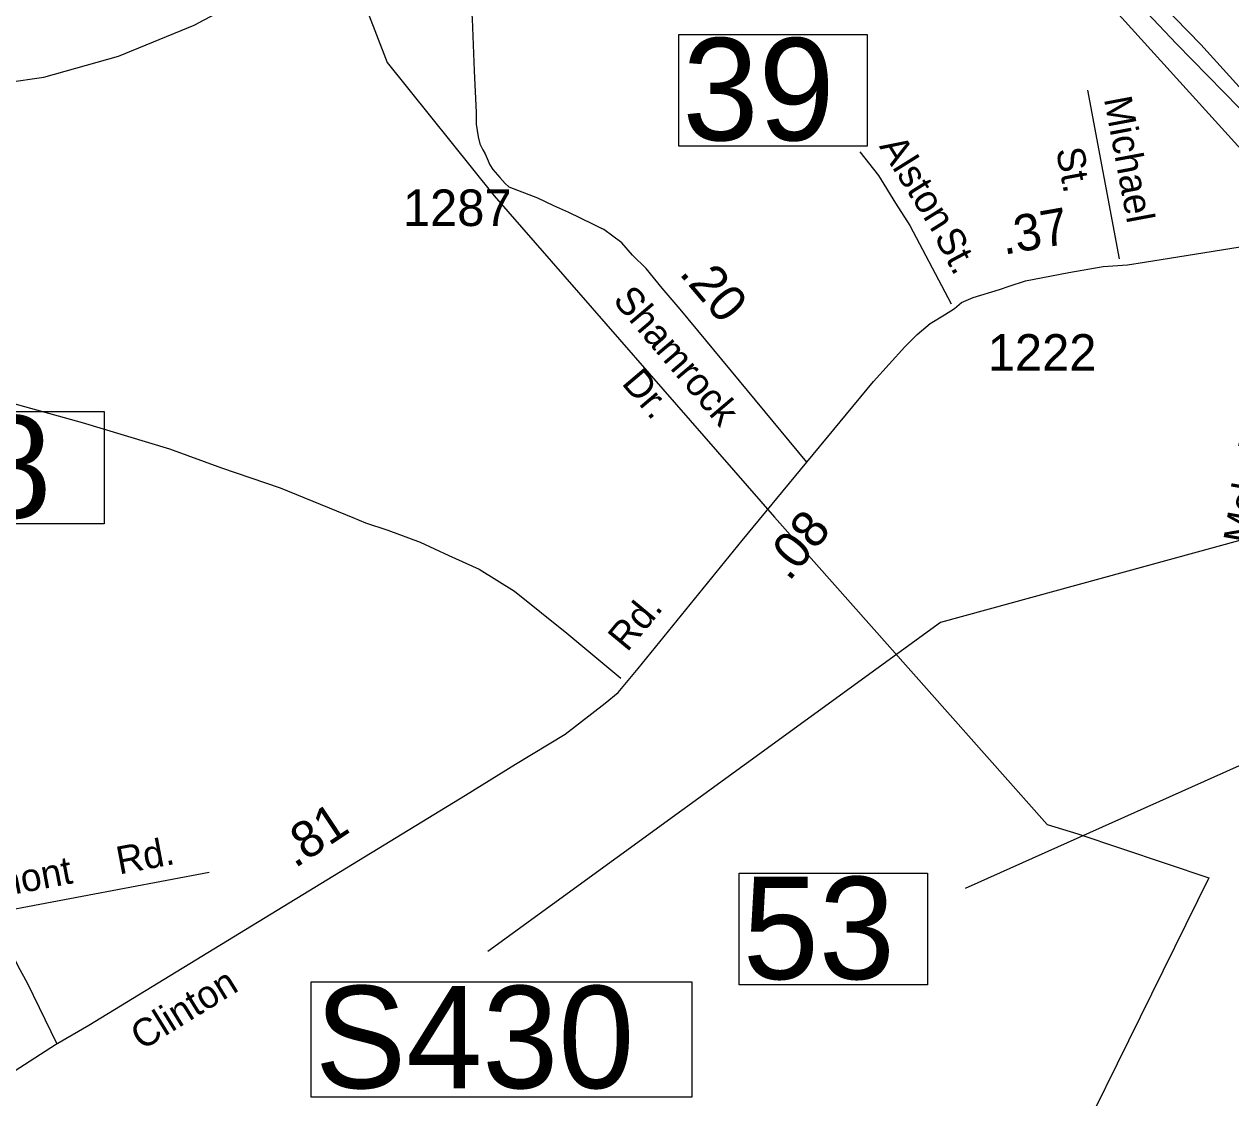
# Model space of a CAD drawing. Extents: x 2093524 to 2270757, y 289120 to 570408.
# Drawn here: x 2195871 to 2200001, y 448630 to 452302 of the extents above; entities that cross this region are included whole.
import ezdxf

# ---------------------------------------------------------------- set-up
doc = ezdxf.new("R2010")
doc.units = 0
for name, color, linetype in [('Exist Boundary Political City Limit New', 7, 'Continuous'), ('Exist Road Non-System Type 51', 7, 'Continuous'), ('Exist Road Non-System Type 51 Label', 7, 'Continuous'), ('Exist Road Primary US Divided Attributed', 7, 'Continuous'), ('Exist Road Primary US Structure Standard Bridge Number Label', 7, 'Continuous'), ('Exist Road Secondary Mileage Hundredths English Label', 7, 'Continuous'), ('Exist Road Secondary Structure Culvert Number Label', 7, 'Continuous'), ('Exist Road Secondary Structure Ovrhead Sign Number Label', 7, 'Continuous'), ('Exist Road Secondary Structure Pipe Number Label', 7, 'Continuous'), ('Exist Road Secondary Structure Standard Bridge Number Label', 7, 'Continuous'), ('Exist Road Secondary Type 51 Attributed', 7, 'Continuous'), ('Exist Road Secondary Type 51 Label', 7, 'Continuous'), ('Exist Road Secondary Type 51 Number Label', 7, 'Continuous'), ('Map Preparation Boundary City Limit Buffer Line', 7, 'Continuous')]:
    doc.layers.add(name, color=color, linetype=linetype)

msp = doc.modelspace()

# ---------------------------------------------------------------- linework, layer by layer
at = {"layer": 'Exist Boundary Political City Limit New'}
msp.add_lwpolyline([(2195684, 452084.1), (2195939.2, 452120.5), (2196194.2, 452193.3), (2196453.2, 452298.6), (2196671.8, 452416), (2197000, 452575.4), (2197016, 452426.8), (2197113.8, 452170.7), (2197480.5, 451715.6), (2198439.2, 450615.8), (2199372, 449564.8), (2199477, 449532.9), (2199925.8, 449381.8), (2199220, 447950.3)], dxfattribs=at)
at = {"layer": 'Exist Road Non-System Type 51'}
for p, q in [((2199510.8, 452076.9), (2199619, 451500.1)), ((2195769.7, 449262.6), (2196504.6, 449401.4))]:
    msp.add_line(p, q, dxfattribs=at)
for points in [[(2197390.3, 452898), (2197386.2, 452596.3), (2197393.1, 452480.4), (2197404.3, 452320.4), (2197411.3, 452142.5), (2197418.3, 452000.7), (2197418.8, 451960.7), (2197424.8, 451916.9), (2197431.2, 451892.8), (2197441.3, 451873), (2197449.2, 451859), (2197455.5, 451843.1), (2197465.5, 451821), (2197475.7, 451805), (2197499.7, 451777.3), (2197518, 451757.6), (2197529.9, 451745.6), (2197628.2, 451708.2), (2197682.5, 451682.5), (2197734.5, 451659.1), (2197816.7, 451619.4), (2197849, 451603.1)], [(2198730.9, 451865.9), (2198795.2, 451784.2), (2198854, 451690.5), (2198902.3, 451613.1), (2199044.2, 451345.9)], [(2195247.1, 451144), (2195445.1, 451107.6), (2195735.6, 451031.6), (2196070.3, 450940), (2196368.6, 450850), (2196547, 450785.1), (2196747.4, 450716.5), (2196996, 450614.4), (2197040.2, 450596.8), (2197116.1, 450571.4), (2197226.5, 450530.1), (2197324.7, 450484.5), (2197429, 450437.5), (2197549.5, 450362.3), (2197728.4, 450219.6), (2197913.6, 450064.7)], [(2195769.7, 449262.6), (2195779.9, 449230.6), (2195808.6, 449156.9), (2195841, 449101.1), (2195851, 449079.3), (2195881.4, 449023.2), (2195982.9, 448814.8)]]:
    msp.add_lwpolyline(points, dxfattribs=at)
at = {"layer": 'Exist Road Primary US Divided Attributed'}
for points in [[(2198958.4, 453129.9), (2199360, 452728.5), (2199573.4, 452492), (2199815.6, 452235.6), (2200083.2, 451961.3), (2200396.6, 451625), (2200558.2, 451458), (2200808.3, 451217), (2200985.2, 451072.5), (2201064.6, 451013.8), (2201135, 450956.1)], [(2201205.5, 451129.4), (2201064.6, 451197.1), (2200899.4, 451293.7), (2200795.6, 451366.8), (2200609.4, 451507.7), (2200519.1, 451585.1), (2200421.7, 451674.2), (2200272.5, 451824.2), (2200115.9, 451992.5), (2199898.5, 452232.6), (2199679.2, 452459), (2199393.2, 452759.1), (2199109.8, 453061.1)]]:
    msp.add_lwpolyline(points, dxfattribs=at)
at = {"layer": 'Exist Road Primary US Structure Standard Bridge Number Label'}
msp.add_lwpolyline([(2198112, 452267.5), (2198756.1, 452267.5), (2198756.1, 451885.2), (2198112, 451885.2)], close=True, dxfattribs=at)
at = {"layer": 'Exist Road Secondary Structure Culvert Number Label'}
msp.add_lwpolyline([(2196854.1, 449027), (2198156.8, 449027), (2198156.8, 448632.1), (2196854.1, 448632.1)], close=True, dxfattribs=at)
at = {"layer": 'Exist Road Secondary Structure Ovrhead Sign Number Label'}
msp.add_lwpolyline([(2200893.3, 450772.1), (2199007, 450256), (2197458.5, 449129.8)], dxfattribs=at)
at = {"layer": 'Exist Road Secondary Structure Pipe Number Label'}
msp.add_lwpolyline([(2194879.1, 450977.5), (2196145.3, 450977.5), (2196145.3, 450593.6), (2194879.1, 450593.6)], close=True, dxfattribs=at)
at = {"layer": 'Exist Road Secondary Structure Standard Bridge Number Label'}
msp.add_lwpolyline([(2200987.1, 450715.8), (2200258.5, 449868.3), (2199091.4, 449345.7)], dxfattribs=at)
msp.add_lwpolyline([(2198318.4, 449398.3), (2198962.5, 449398.3), (2198962.5, 449016), (2198318.4, 449016)], close=True, dxfattribs=at)
at = {"layer": 'Exist Road Secondary Type 51 Attributed'}
for points in [[(2197929.6, 453579.2), (2198151.2, 453516.7), (2198396.2, 453436), (2198636.9, 453340), (2198696.7, 453298.3), (2198778.8, 453230.1), (2198830.3, 453184.2), (2198941.7, 453070), (2199507.4, 452459), (2200079.9, 451825.9), (2200190.9, 451701), (2200296.4, 451595.6)], [(2198550, 450804.5), (2198116.6, 451327.7), (2198054.4, 451399.2), (2197999.6, 451466.9), (2197953.6, 451512.4), (2197917.1, 451554.1), (2197855, 451600), (2197849, 451603.1)], [(2198550, 450804.5), (2198778.5, 451079.8), (2198885.7, 451198.7), (2198927.6, 451240.7), (2198971.9, 451278), (2199020.8, 451308.3), (2199055.7, 451329.3), (2199079.8, 451350.1), (2199118.8, 451366.9), (2199209.5, 451394.6), (2199242.2, 451406.2), (2199298.1, 451424.9), (2199447.2, 451452.9), (2199563.7, 451473.8), (2199647.6, 451478.5), (2199705.8, 451487.8), (2200175.3, 451563.9), (2200296.4, 451595.6)], [(2195195.9, 447771.3), (2195340.6, 448280.9), (2195375.3, 448365.1), (2195388.3, 448401), (2195423.4, 448436), (2195469.8, 448478.9), (2195514, 448513.6), (2195573.5, 448554.4), (2195644.6, 448599.1), (2195733.1, 448655), (2195979, 448812.5), (2196092.6, 448878.1), (2197381.5, 449664.8), (2197553.2, 449771.5), (2197722.4, 449873.8), (2197859.4, 449980.1), (2197904.3, 450016.2), (2197972.3, 450098.2), (2198328.6, 450535.6), (2198550, 450804.5)]]:
    msp.add_lwpolyline(points, dxfattribs=at)
at = {"layer": 'Map Preparation Boundary City Limit Buffer Line'}
msp.add_lwpolyline([(2195684, 452084.1), (2195939.2, 452120.5), (2196194.2, 452193.3), (2196453.2, 452298.6), (2196671.8, 452416), (2197000, 452575.4), (2197016, 452426.8), (2197113.8, 452170.7), (2197480.5, 451715.6), (2198439.2, 450615.8), (2199372, 449564.8), (2199477, 449532.9), (2199925.8, 449381.8), (2199220, 447950.3)], dxfattribs=at)

# ---------------------------------------------------------------- texts
at = {"layer": 'Exist Road Non-System Type 51 Label'}
for s, rotation, p in [('Michael', 280.6235, (2199566.5, 452047.1)), ('Alston', 301.9737, (2198795.8, 451884.4)), ('St.', 280.6235, (2199402.4, 451872.7)), ('St.', 297.9758, (2198984.3, 451574.9)), ('Melody', 80.0609, (2200068.2, 450521.4)), ('Rd.', 10.6967, (2196196.7, 449393.4)), ('Oakmont', 10.6967, (2195535.1, 449268.4))]:
    msp.add_text(s, height=95, rotation=rotation, dxfattribs=at).set_placement(p)
at = {"layer": 'Exist Road Primary US Structure Standard Bridge Number Label'}
msp.add_text('39', height=350, dxfattribs=at).set_placement((2198124.5, 451904.9))
at = {"layer": 'Exist Road Secondary Mileage Hundredths English Label'}
for s, rotation, p in [('.37', 10.0238, (2199224.3, 451513.2)), ('.20', 310.3231, (2198110, 451448.9)), ('.08', 50.3413, (2198488.8, 450393.2)), ('.81', 33.5309, (2196798.2, 449413.2))]:
    msp.add_text(s, height=125, rotation=rotation, dxfattribs=at).set_placement(p)
at = {"layer": 'Exist Road Secondary Structure Culvert Number Label'}
msp.add_text('S430', height=350, dxfattribs=at).set_placement((2196866.7, 448662.7))
at = {"layer": 'Exist Road Secondary Structure Pipe Number Label'}
msp.add_text('P368', height=350, dxfattribs=at).set_placement((2194872, 450613.4))
at = {"layer": 'Exist Road Secondary Structure Standard Bridge Number Label'}
msp.add_text('53', height=350, dxfattribs=at).set_placement((2198330.9, 449035.8))
at = {"layer": 'Exist Road Secondary Type 51 Label'}
for s, rotation, p in [('Shamrock', 310.3231, (2197883, 451356.5)), ('Dr.', 310.3231, (2197913.4, 451072.8)), ('Rd.', 50.3412, (2197934.9, 450151.8)), ('Clinton', 31.7111, (2196274.2, 448790.4))]:
    msp.add_text(s, height=95, rotation=rotation, dxfattribs=at).set_placement(p)
at = {"layer": 'Exist Road Secondary Type 51 Number Label'}
for s, p in [('1287', (2197167.7, 451611.8)), ('1222', (2199169.3, 451116.9))]:
    msp.add_text(s, height=125, dxfattribs=at).set_placement(p)

doc.saveas('drawing.dxf')
